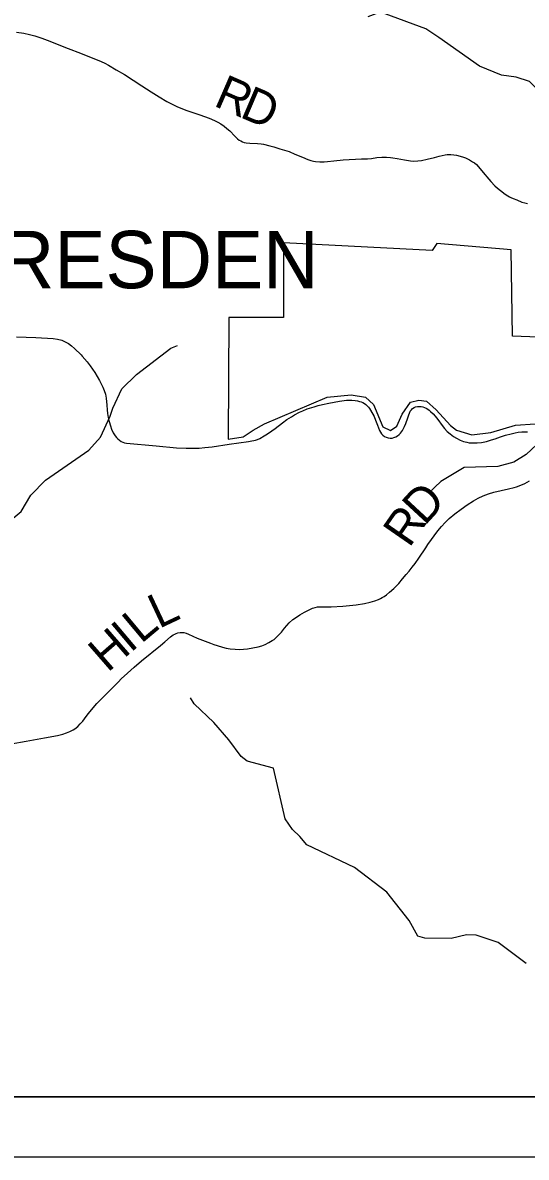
# Model space of a CAD drawing. Extents: x 0 to 34, y 0 to 22.
# Drawn here: x 28.944 to 29.776, y 14 to 15.873 of the extents above; entities that cross this region are included whole.
import ezdxf

# ---------------------------------------------------------------- set-up
doc = ezdxf.new("R2010")
doc.units = 0
for name, color, linetype in [('GM_X_Adjacent_County', 7, 'Continuous'), ('GM_X_Corporation', 7, 'Continuous'), ('GM_X_Corporation_Text', 7, 'Continuous'), ('GM_X_County', 7, 'Continuous'), ('GM_X_Minor_River', 7, 'Continuous'), ('GM_X_Township', 7, 'Continuous'), ('GM_X_Township_Road', 7, 'Continuous'), ('GM_X_Township_Road_Text', 7, 'Continuous'), ('SH_Data', 7, 'Continuous')]:
    doc.layers.add(name, color=color, linetype=linetype)

msp = doc.modelspace()

# ---------------------------------------------------------------- linework, layer by layer
at = {"layer": 'GM_X_Adjacent_County'}
msp.add_lwpolyline([(24.0167, 18.0693), (24.0167, 14.1), (30.8167, 14.1), (30.8167, 17.8174)], dxfattribs=at)
at = {"layer": 'GM_X_Corporation'}
msp.add_lwpolyline([(30.01, 15.3453), (29.7527, 15.3556), (29.7507, 15.4979), (29.6281, 15.5086), (29.6205, 15.4966), (29.3747, 15.5095), (29.3747, 15.3864), (29.2847, 15.3864), (29.2834, 15.1856), (29.3083, 15.1895), (29.3249, 15.2), (29.3435, 15.2107), (29.4471, 15.2546), (29.4867, 15.2584), (29.51, 15.2546), (29.5232, 15.2427), (29.539, 15.2056), (29.5515, 15.1999), (29.5622, 15.2068), (29.571, 15.2269), (29.5843, 15.2465), (29.5981, 15.2496), (29.6107, 15.2483), (29.627, 15.2336), (29.6505, 15.2081), (29.6605, 15.2004), (29.6859, 15.1928), (29.7174, 15.1964), (29.7579, 15.2085), (29.7906, 15.2109)], dxfattribs=at)
at = {"layer": 'GM_X_County'}
msp.add_lwpolyline([(24.0167, 18.0693), (24.0167, 14.1), (30.8167, 14.1), (30.8167, 17.8174)], dxfattribs=at)
at = {"layer": 'GM_X_Minor_River'}
for points in [[(30.0049, 15.763), (30.0043, 15.7339), (29.9653, 15.7174), (29.9219, 15.6872), (29.909, 15.6823), (29.8589, 15.7059), (29.8463, 15.7142), (29.8334, 15.7301), (29.8086, 15.7554), (29.7938, 15.7633), (29.7808, 15.7758), (29.7592, 15.7829), (29.7349, 15.7862), (29.6985, 15.8012), (29.6312, 15.8484), (29.6213, 15.8548), (29.6099, 15.8627), (29.5427, 15.8874), (29.5317, 15.8889), (29.5143, 15.8824)], [(28.7082, 14.929), (28.7227, 14.9202), (28.7987, 14.9707), (28.8251, 14.9852), (28.8481, 15.013), (28.8769, 15.0325), (28.8912, 15.039), (28.9026, 15.0402), (28.9155, 15.0444), (28.9419, 15.0661), (28.9577, 15.0931), (28.9818, 15.1179), (29.0536, 15.1672), (29.0729, 15.1885), (29.0886, 15.2235), (29.0931, 15.2364), (29.1081, 15.2683), (29.1319, 15.2919), (29.1889, 15.3354), (29.1999, 15.34)], [(29.8112, 15.1936), (29.7757, 15.16), (29.7549, 15.1474), (29.7288, 15.1405), (29.6731, 15.1387), (29.6349, 15.1154), (29.6142, 15.0964)], [(29.7758, 14.3197), (29.7294, 14.3544), (29.693, 14.3668), (29.677, 14.3671), (29.6517, 14.3609), (29.6084, 14.3615), (29.5967, 14.3652), (29.5825, 14.391), (29.5452, 14.4379), (29.4923, 14.4782), (29.4133, 14.5158), (29.4019, 14.5294), (29.3897, 14.5411), (29.3778, 14.5589), (29.3581, 14.6423), (29.3149, 14.6539), (29.305, 14.6614), (29.2848, 14.689), (29.26, 14.7177), (29.2273, 14.7483), (29.2211, 14.7585)]]:
    msp.add_lwpolyline(points, dxfattribs=at)
at = {"layer": 'GM_X_Township'}
msp.add_line((26.1244, 14.1), (30.0847, 14.1), dxfattribs=at)
at = {"layer": 'GM_X_Township_Road'}
for points in [[(28.9339, 15.8574), (28.9462, 15.8555), (28.9552, 15.8536), (28.9642, 15.8512), (28.976, 15.8475), (28.9848, 15.8442), (29.0193, 15.8303), (29.0396, 15.8224), (29.0735, 15.8087), (29.0797, 15.8058), (29.0861, 15.8026), (29.0987, 15.7952), (29.112, 15.7873), (29.1407, 15.7688), (29.1561, 15.7588), (29.1694, 15.7506), (29.182, 15.743), (29.1909, 15.7382), (29.1989, 15.7345), (29.2134, 15.7286), (29.2369, 15.7205), (29.2522, 15.7151), (29.2607, 15.7115), (29.2663, 15.7088), (29.2716, 15.7057), (29.2767, 15.7022), (29.2815, 15.6984), (29.286, 15.6942), (29.2944, 15.6853), (29.2989, 15.681), (29.3014, 15.6791), (29.3042, 15.6776), (29.307, 15.6763), (29.31, 15.6753), (29.3131, 15.6747), (29.3193, 15.674), (29.3318, 15.6734), (29.3379, 15.6728), (29.3419, 15.6722), (29.3524, 15.6697), (29.3589, 15.6678), (29.3689, 15.6648), (29.384, 15.66), (29.3938, 15.656), (29.406, 15.6508), (29.415, 15.6471), (29.4198, 15.6452), (29.4242, 15.6443), (29.4277, 15.6439), (29.4348, 15.6433), (29.442, 15.6434), (29.4477, 15.6439), (29.4577, 15.6446), (29.4735, 15.6462), (29.5034, 15.6479), (29.5138, 15.6483), (29.5202, 15.6489), (29.5288, 15.6501), (29.5373, 15.6507), (29.545, 15.6508), (29.5515, 15.6504), (29.5556, 15.6498), (29.5626, 15.6487), (29.5748, 15.6463), (29.5846, 15.6448), (29.5903, 15.6444), (29.5965, 15.6446), (29.6027, 15.6454), (29.6119, 15.6474), (29.6239, 15.6504), (29.6321, 15.6526), (29.6419, 15.6546), (29.6449, 15.6551), (29.6479, 15.6555), (29.6514, 15.6553), (29.6559, 15.6549), (29.6605, 15.654), (29.6665, 15.6527), (29.6718, 15.651), (29.6752, 15.6497), (29.6784, 15.6482), (29.6818, 15.6465), (29.6871, 15.6434), (29.6902, 15.6414), (29.6934, 15.6389), (29.6971, 15.6349), (29.7046, 15.6257), (29.7137, 15.6145), (29.7174, 15.6105), (29.7237, 15.6037), (29.7284, 15.5996), (29.7332, 15.5958), (29.7407, 15.59), (29.745, 15.5873), (29.748, 15.5854), (29.7504, 15.5842), (29.7539, 15.5826), (29.7599, 15.5803), (29.7685, 15.5768), (29.7731, 15.5754), (29.7775, 15.5744)], [(28.9341, 15.3542), (28.966, 15.3532), (28.9943, 15.3515), (29.0019, 15.3505), (29.0087, 15.3487), (29.0142, 15.3463), (29.02, 15.3431), (29.025, 15.3395), (29.0296, 15.3352), (29.0406, 15.3246), (29.0426, 15.3224), (29.0505, 15.3131), (29.0557, 15.3064), (29.0632, 15.2954), (29.071, 15.2822), (29.074, 15.2768), (29.0767, 15.2713), (29.0789, 15.2656), (29.0807, 15.2597), (29.0819, 15.2533), (29.0833, 15.2414), (29.0838, 15.234), (29.0842, 15.2279), (29.0853, 15.2211), (29.0868, 15.2143), (29.0889, 15.2076), (29.091, 15.2019), (29.0937, 15.1958), (29.0971, 15.1907), (29.0993, 15.1881), (29.1014, 15.1857), (29.1038, 15.1836), (29.1065, 15.1818), (29.1094, 15.1804), (29.1125, 15.1794), (29.1156, 15.1787), (29.1647, 15.1744), (29.1981, 15.171), (29.2139, 15.1704), (29.2261, 15.1704), (29.2354, 15.1706), (29.2447, 15.1714), (29.2571, 15.173), (29.285, 15.1769), (29.3168, 15.1816), (29.3227, 15.1824), (29.3258, 15.183), (29.3288, 15.184), (29.332, 15.185), (29.3358, 15.1866), (29.3429, 15.1907), (29.3482, 15.1941), (29.3558, 15.1994), (29.3608, 15.2031), (29.3731, 15.2124), (29.3804, 15.2177), (29.3879, 15.2224), (29.3932, 15.2254), (29.4014, 15.2298), (29.4069, 15.2323), (29.4141, 15.2352), (29.4254, 15.2389), (29.432, 15.2408), (29.4391, 15.2425), (29.4497, 15.2449), (29.4671, 15.2482), (29.4789, 15.2495), (29.4879, 15.2496), (29.4933, 15.2493), (29.4971, 15.2487), (29.5003, 15.2478), (29.5031, 15.2469), (29.5058, 15.2458), (29.5084, 15.2443), (29.5109, 15.2426), (29.5131, 15.2406), (29.5151, 15.2384), (29.5169, 15.2359), (29.5186, 15.2334), (29.5245, 15.2226), (29.5269, 15.217), (29.529, 15.2112), (29.5301, 15.2084), (29.5334, 15.1997), (29.5348, 15.1967), (29.5366, 15.1941), (29.5389, 15.1918), (29.5415, 15.19), (29.5445, 15.1886), (29.5476, 15.1877), (29.5508, 15.1872), (29.5541, 15.1873), (29.5572, 15.188), (29.5603, 15.1893), (29.5631, 15.191), (29.5657, 15.1932), (29.5678, 15.1952), (29.5698, 15.1974), (29.5714, 15.1998), (29.5732, 15.2028), (29.5749, 15.2063), (29.577, 15.2115), (29.578, 15.2147), (29.579, 15.2175), (29.5808, 15.2225), (29.5817, 15.2257), (29.5827, 15.2284), (29.5842, 15.2314), (29.586, 15.234), (29.588, 15.2358), (29.5904, 15.2374), (29.5929, 15.2385), (29.5962, 15.2391), (29.5991, 15.2393), (29.6021, 15.2391), (29.6049, 15.2385), (29.6078, 15.2376), (29.6105, 15.2364), (29.6131, 15.235), (29.6155, 15.2332), (29.6178, 15.2311), (29.6218, 15.2272), (29.6254, 15.2231), (29.6294, 15.2181), (29.6367, 15.208), (29.6407, 15.2031), (29.6453, 15.1983), (29.6503, 15.194), (29.6554, 15.1899), (29.6605, 15.187), (29.6665, 15.1839), (29.6722, 15.1818), (29.6775, 15.1802), (29.6813, 15.1796), (29.6845, 15.1793), (29.6876, 15.1792), (29.6947, 15.1794), (29.7017, 15.1799), (29.7101, 15.1815), (29.7185, 15.1841), (29.7244, 15.1861), (29.7331, 15.1893), (29.7415, 15.1921), (29.7508, 15.1943), (29.7571, 15.1959), (29.7623, 15.1967), (29.7684, 15.1973), (29.7776, 15.1975)], [(28.9253, 14.6827), (28.9497, 14.6871), (28.9803, 14.6924), (28.9955, 14.6951), (28.9986, 14.6957), (29.0016, 14.6963), (29.0105, 14.6985), (29.0163, 14.7004), (29.022, 14.7027), (29.0275, 14.7055), (29.0301, 14.7072), (29.035, 14.711), (29.0393, 14.7153), (29.0433, 14.7201), (29.0489, 14.7275), (29.0526, 14.7325), (29.0604, 14.7421), (29.0666, 14.749), (29.0731, 14.7557), (29.0865, 14.7687), (29.1022, 14.7849), (29.1067, 14.7898), (29.1173, 14.7993), (29.1285, 14.8092), (29.1403, 14.8193), (29.1715, 14.8449), (29.1786, 14.851), (29.1881, 14.8589), (29.1929, 14.8622), (29.1953, 14.8635), (29.1978, 14.8647), (29.2006, 14.8657), (29.2041, 14.8664), (29.2073, 14.8664), (29.2105, 14.866), (29.214, 14.8652), (29.2182, 14.8634), (29.2251, 14.8602), (29.2321, 14.8571), (29.2412, 14.8535), (29.2544, 14.8485), (29.26, 14.8463), (29.2651, 14.8446), (29.2743, 14.8419), (29.2804, 14.8406), (29.2869, 14.8393), (29.2948, 14.8385), (29.3018, 14.8384), (29.3089, 14.8387), (29.3152, 14.8394), (29.3242, 14.8407), (29.3329, 14.8426), (29.3388, 14.8443), (29.3443, 14.8464), (29.3507, 14.8497), (29.3563, 14.8529), (29.3593, 14.8549), (29.3614, 14.8567), (29.3658, 14.8611), (29.3713, 14.8669), (29.3767, 14.8732), (29.3842, 14.8822), (29.3904, 14.8875), (29.3963, 14.8917), (29.4016, 14.8953), (29.4094, 14.8997), (29.4172, 14.9036), (29.4228, 14.9064), (29.427, 14.9078), (29.4308, 14.9085), (29.44, 14.9085), (29.4535, 14.9087), (29.4729, 14.9097), (29.4948, 14.9118), (29.5084, 14.914), (29.518, 14.9161), (29.5256, 14.9186), (29.5317, 14.9209), (29.5349, 14.9225), (29.5377, 14.9238), (29.5413, 14.9259), (29.5449, 14.9287), (29.55, 14.9326), (29.5569, 14.9389), (29.5651, 14.9473), (29.5714, 14.955), (29.5775, 14.9619), (29.5825, 14.9676), (29.5875, 14.974), (29.5921, 14.9803), (29.5981, 14.9887), (29.6098, 15.0059), (29.6132, 15.0114), (29.6296, 15.034), (29.6355, 15.0412), (29.6418, 15.048), (29.6485, 15.0544), (29.6579, 15.0624), (29.668, 15.0697), (29.6779, 15.0768), (29.6883, 15.0834), (29.6964, 15.0878), (29.7048, 15.0917), (29.7135, 15.095), (29.7224, 15.0977), (29.7344, 15.1005), (29.7464, 15.1032), (29.7555, 15.1055), (29.7598, 15.1068), (29.7641, 15.1083), (29.7734, 15.1124), (29.7812, 15.1164)]]:
    msp.add_lwpolyline(points, dxfattribs=at)
at = {"layer": 'SH_Data'}
for points in [[(23.9167, 21), (30.9167, 21), (30.9167, 14), (23.9167, 14)], [(24.0167, 20.9), (30.8167, 20.9), (30.8167, 14.1), (24.0167, 14.1)]]:
    msp.add_lwpolyline(points, close=True, dxfattribs=at)

# ---------------------------------------------------------------- texts
at = {"layer": 'GM_X_Corporation_Text'}
msp.add_text('DRESDEN', height=0.0947, rotation=0, dxfattribs=at).set_placement((28.8135, 15.4345))
at = {"layer": 'GM_X_Township_Road_Text'}
for s, rotation, p in [('R', 336.4944, (29.2577, 15.7364)), ('D', 336.9391, (29.3009, 15.7176)), ('D', 47.257, (29.6078, 15.0414)), ('R', 55.3108, (29.5825, 15.0047)), ('L', 25.1601, (29.169, 14.872)), ('L', 39.8961, (29.1396, 14.8468)), ('H', 41.0533, (29.0843, 14.7991)), ('I', 40.1534, (29.1218, 14.8318))]:
    msp.add_text(s, height=0.0568, rotation=rotation, dxfattribs=at).set_placement(p)

doc.saveas('drawing.dxf')
